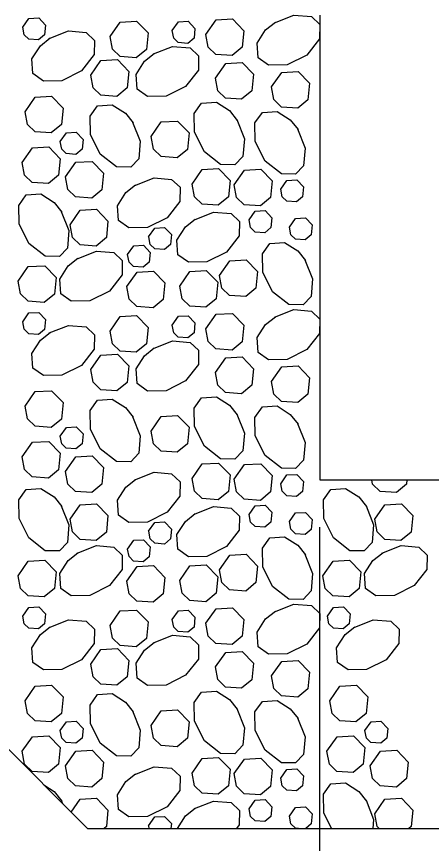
# Model space of a CAD drawing. Extents: x 636530 to 644067, y 294168 to 299122.
# Drawn here: x 643723.8 to 643751, y 296349.8 to 296404 of the extents above; entities that cross this region are included whole.
import ezdxf

# ---------------------------------------------------------------- set-up
doc = ezdxf.new("R2010")
doc.units = 0
doc.layers.add('1', color=7, linetype='Continuous')

msp = doc.modelspace()

# ---------------------------------------------------------------- linework, layer by layer
at = {"layer": '1'}
for p, q in [((643743.719, 296404.098), (643743.719, 296373.618)), ((643728.479, 296350.758), (643697.999, 296381.238)), ((643743.719, 296373.618), (643896.119, 296373.618)), ((643743.719, 296327.786), (643743.719, 296370.522)), ((643728.479, 296350.758), (643911.359, 296350.758))]:
    msp.add_line(p, q, dxfattribs=at)
for points in [[(643724.239, 296403.303), (643724.642, 296403.877), (643725.286, 296403.914), (643725.734, 296403.45), (643725.669, 296402.799), (643725.271, 296402.468), (643724.635, 296402.514), (643724.336, 296402.805), (643724.239, 296403.303)], [(643736.246, 296402.835), (643736.918, 296403.791), (643737.992, 296403.852), (643738.738, 296403.079), (643738.63, 296401.995), (643737.967, 296401.443), (643736.907, 296401.52), (643736.408, 296402.003), (643736.247, 296402.835)], [(643740.757, 296403.599), (643742.015, 296404.098)], [(643742.015, 296404.098), (643743.17, 296403.998), (643743.719, 296403.476)], [(643729.964, 296402.689), (643730.636, 296403.646), (643731.709, 296403.707), (643732.456, 296402.933), (643732.348, 296401.849), (643731.685, 296401.298), (643730.625, 296401.375), (643730.126, 296401.858), (643729.964, 296402.689)], [(643734.043, 296403.083), (643734.446, 296403.656), (643735.09, 296403.693), (643735.538, 296403.229), (643735.473, 296402.579), (643735.076, 296402.248), (643734.439, 296402.294), (643734.14, 296402.584), (643734.043, 296403.082)], [(643743.719, 296403.476), (643743.702, 296402.539), (643742.869, 296401.473), (643741.581, 296400.829), (643740.367, 296400.808), (643739.684, 296401.294), (643739.619, 296402.26), (643740.173, 296403.125), (643740.808, 296403.632)], [(643725.981, 296402.567), (643727.238, 296403.065), (643728.394, 296402.966), (643728.943, 296402.444), (643728.925, 296401.506), (643728.092, 296400.441), (643726.804, 296399.797), (643725.59, 296399.776), (643724.907, 296400.261), (643724.842, 296401.228), (643725.397, 296402.093), (643726.032, 296402.599)], [(643732.813, 296401.55), (643734.071, 296402.049), (643735.226, 296401.949), (643735.775, 296401.427), (643735.758, 296400.489), (643734.924, 296399.424), (643733.636, 296398.78), (643732.423, 296398.759), (643731.739, 296399.244), (643731.675, 296400.211), (643732.229, 296401.076), (643732.864, 296401.582)], [(643728.699, 296400.159), (643729.371, 296401.116), (643730.444, 296401.177), (643731.191, 296400.403), (643731.083, 296399.319), (643730.42, 296398.768), (643729.36, 296398.845), (643728.861, 296399.328), (643728.699, 296400.159)], [(643736.879, 296399.972), (643737.551, 296400.928), (643738.624, 296400.989), (643739.37, 296400.216), (643739.262, 296399.132), (643738.599, 296398.58), (643737.54, 296398.657), (643737.041, 296399.14), (643736.879, 296399.972)], [(643740.554, 296399.386), (643741.226, 296400.342), (643742.3, 296400.404), (643743.046, 296399.63), (643742.938, 296398.546), (643742.275, 296397.994), (643741.215, 296398.071), (643740.717, 296398.555), (643740.555, 296399.386)], [(643724.388, 296397.76), (643725.06, 296398.716), (643726.133, 296398.777), (643726.88, 296398.004), (643726.772, 296396.92), (643726.109, 296396.368), (643725.049, 296396.445), (643724.55, 296396.929), (643724.388, 296397.76)], [(643738.278, 296397.247), (643738.776, 296395.99), (643738.676, 296394.834), (643738.154, 296394.285), (643737.217, 296394.303), (643736.152, 296395.136), (643735.508, 296396.424), (643735.486, 296397.638), (643735.972, 296398.321), (643736.939, 296398.386), (643737.803, 296397.832), (643738.31, 296397.197)], [(643731.445, 296397.085), (643731.944, 296395.827), (643731.844, 296394.672), (643731.322, 296394.122), (643730.384, 296394.14), (643729.319, 296394.973), (643728.675, 296396.261), (643728.654, 296397.475), (643729.139, 296398.158), (643730.106, 296398.223), (643730.971, 296397.669), (643731.477, 296397.034)], [(643742.263, 296396.637), (643742.762, 296395.38), (643742.662, 296394.224), (643742.14, 296393.675), (643741.203, 296393.693), (643740.137, 296394.526), (643739.494, 296395.814), (643739.472, 296397.028), (643739.958, 296397.711), (643740.924, 296397.776), (643741.789, 296397.222), (643742.296, 296396.587)], [(643732.653, 296396.133), (643733.325, 296397.09), (643734.398, 296397.151), (643735.145, 296396.377), (643735.037, 296395.293), (643734.374, 296394.742), (643733.314, 296394.818), (643732.815, 296395.302), (643732.653, 296396.133)], [(643726.698, 296395.8), (643727.101, 296396.374), (643727.745, 296396.411), (643728.193, 296395.947), (643728.128, 296395.296), (643727.73, 296394.965), (643727.094, 296395.012), (643726.795, 296395.302), (643726.698, 296395.8)], [(643724.2, 296394.439), (643724.872, 296395.395), (643725.945, 296395.457), (643726.691, 296394.683), (643726.583, 296393.599), (643725.92, 296393.047), (643724.86, 296393.124), (643724.362, 296393.608), (643724.2, 296394.439)], [(643727.04, 296393.49), (643727.713, 296394.446), (643728.786, 296394.507), (643729.532, 296393.734), (643729.424, 296392.649), (643728.761, 296392.098), (643727.701, 296392.175), (643727.203, 296392.658), (643727.041, 296393.489)], [(643735.343, 296393.016), (643736.015, 296393.972), (643737.089, 296394.033), (643737.835, 296393.26), (643737.727, 296392.176), (643737.064, 296391.624), (643736.004, 296391.701), (643735.506, 296392.184), (643735.344, 296393.015)], [(643738.109, 296392.975), (643738.781, 296393.931), (643739.854, 296393.993), (643740.601, 296393.219), (643740.493, 296392.135), (643739.829, 296391.583), (643738.77, 296391.66), (643738.271, 296392.144), (643738.109, 296392.975)], [(643731.593, 296392.928), (643732.851, 296393.427), (643734.006, 296393.327), (643734.555, 296392.805), (643734.538, 296391.867), (643733.704, 296390.802), (643732.416, 296390.158), (643731.203, 296390.137), (643730.519, 296390.622), (643730.455, 296391.589), (643731.009, 296392.454), (643731.644, 296392.96)], [(643741.168, 296392.68), (643741.571, 296393.253), (643742.215, 296393.29), (643742.663, 296392.826), (643742.598, 296392.176), (643742.2, 296391.845), (643741.564, 296391.891), (643741.265, 296392.181), (643741.168, 296392.679)], [(643726.768, 296391.228), (643727.267, 296389.971), (643727.167, 296388.815), (643726.645, 296388.266), (643725.707, 296388.284), (643724.642, 296389.117), (643723.998, 296390.405), (643723.977, 296391.619), (643724.462, 296392.302), (643725.429, 296392.367), (643726.294, 296391.812), (643726.8, 296391.177)], [(643727.339, 296390.343), (643728.012, 296391.3), (643729.085, 296391.361), (643729.831, 296390.587), (643729.723, 296389.503), (643729.06, 296388.952), (643728, 296389.028), (643727.502, 296389.512), (643727.34, 296390.343)], [(643739.087, 296390.662), (643739.49, 296391.236), (643740.134, 296391.273), (643740.582, 296390.808), (643740.517, 296390.158), (643740.119, 296389.827), (643739.483, 296389.873), (643739.184, 296390.163), (643739.087, 296390.662)], [(643735.495, 296390.682), (643736.753, 296391.18), (643737.908, 296391.08), (643738.457, 296390.558), (643738.44, 296389.621), (643737.606, 296388.555), (643736.318, 296387.912), (643735.105, 296387.89), (643734.421, 296388.376), (643734.357, 296389.343), (643734.911, 296390.207), (643735.546, 296390.714)], [(643741.735, 296390.189), (643742.138, 296390.763), (643742.782, 296390.8), (643743.23, 296390.335), (643743.165, 296389.685), (643742.768, 296389.354), (643742.132, 296389.4), (643741.832, 296389.69), (643741.735, 296390.189)], [(643732.498, 296389.559), (643732.902, 296390.133), (643733.546, 296390.169), (643733.993, 296389.705), (643733.929, 296389.055), (643733.531, 296388.724), (643732.895, 296388.77), (643732.596, 296389.06), (643732.499, 296389.559)], [(643742.751, 296388.056), (643743.25, 296386.798), (643743.15, 296385.643), (643742.628, 296385.094), (643741.69, 296385.111), (643740.625, 296385.945), (643739.981, 296387.233), (643739.96, 296388.446), (643740.445, 296389.13), (643741.412, 296389.194), (643742.277, 296388.64), (643742.783, 296388.005)], [(643727.809, 296388.12), (643729.067, 296388.618), (643730.222, 296388.518), (643730.771, 296387.996), (643730.754, 296387.059), (643729.92, 296385.994), (643728.633, 296385.35), (643727.419, 296385.328), (643726.736, 296385.814), (643726.671, 296386.781), (643727.225, 296387.645), (643727.86, 296388.152)], [(643731.111, 296388.392), (643731.515, 296388.966), (643732.159, 296389.003), (643732.606, 296388.539), (643732.542, 296387.888), (643732.144, 296387.557), (643731.508, 296387.603), (643731.209, 296387.893), (643731.112, 296388.392)], [(643737.142, 296387.031), (643737.814, 296387.988), (643738.888, 296388.049), (643739.634, 296387.275), (643739.526, 296386.191), (643738.863, 296385.64), (643737.803, 296385.717), (643737.305, 296386.2), (643737.143, 296387.031)], [(643723.932, 296386.645), (643724.605, 296387.602), (643725.678, 296387.663), (643726.424, 296386.889), (643726.316, 296385.805), (643725.653, 296385.254), (643724.593, 296385.33), (643724.095, 296385.814), (643723.933, 296386.645)], [(643731.066, 296386.291), (643731.739, 296387.247), (643732.812, 296387.308), (643733.558, 296386.535), (643733.45, 296385.45), (643732.787, 296384.899), (643731.727, 296384.976), (643731.229, 296385.459), (643731.067, 296386.29)], [(643734.535, 296386.33), (643735.207, 296387.286), (643736.281, 296387.348), (643737.027, 296386.574), (643736.919, 296385.49), (643736.256, 296384.938), (643735.196, 296385.015), (643734.697, 296385.499), (643734.536, 296386.33)], [(643740.757, 296384.285), (643742.015, 296384.783), (643743.17, 296384.684), (643743.719, 296384.162)], [(643724.239, 296383.989), (643724.642, 296384.563), (643725.286, 296384.599), (643725.734, 296384.135), (643725.669, 296383.485), (643725.271, 296383.154), (643724.635, 296383.2), (643724.336, 296383.49), (643724.239, 296383.989)], [(643729.964, 296383.375), (643730.636, 296384.331), (643731.709, 296384.393), (643732.456, 296383.619), (643732.348, 296382.535), (643731.685, 296381.983), (643730.625, 296382.06), (643730.126, 296382.544), (643729.964, 296383.375)], [(643734.043, 296383.768), (643734.446, 296384.342), (643735.09, 296384.379), (643735.538, 296383.914), (643735.473, 296383.264), (643735.076, 296382.933), (643734.439, 296382.979), (643734.14, 296383.269), (643734.043, 296383.768)], [(643736.246, 296383.52), (643736.918, 296384.477), (643737.992, 296384.538), (643738.738, 296383.764), (643738.63, 296382.68), (643737.967, 296382.129), (643736.907, 296382.205), (643736.408, 296382.689), (643736.247, 296383.52)], [(643743.719, 296384.162), (643743.702, 296383.224), (643742.869, 296382.159), (643741.581, 296381.515), (643740.367, 296381.494), (643739.684, 296381.979), (643739.619, 296382.946), (643740.173, 296383.811), (643740.808, 296384.317)], [(643725.981, 296383.252), (643727.238, 296383.751), (643728.394, 296383.651), (643728.943, 296383.129), (643728.925, 296382.192), (643728.092, 296381.126), (643726.804, 296380.482), (643725.59, 296380.461), (643724.907, 296380.947), (643724.842, 296381.913), (643725.397, 296382.778), (643726.032, 296383.285)], [(643732.813, 296382.236), (643734.071, 296382.734), (643735.226, 296382.634), (643735.775, 296382.112), (643735.758, 296381.175), (643734.924, 296380.11), (643733.636, 296379.466), (643732.423, 296379.444), (643731.739, 296379.93), (643731.675, 296380.897), (643732.229, 296381.761), (643732.864, 296382.268)], [(643728.699, 296380.845), (643729.371, 296381.801), (643730.444, 296381.863), (643731.191, 296381.089), (643731.083, 296380.005), (643730.42, 296379.453), (643729.36, 296379.53), (643728.861, 296380.014), (643728.699, 296380.845)], [(643736.879, 296380.657), (643737.551, 296381.614), (643738.624, 296381.675), (643739.37, 296380.901), (643739.262, 296379.817), (643738.599, 296379.266), (643737.54, 296379.342), (643737.041, 296379.826), (643736.879, 296380.657)], [(643740.554, 296380.072), (643741.226, 296381.028), (643742.3, 296381.089), (643743.046, 296380.316), (643742.938, 296379.232), (643742.275, 296378.68), (643741.215, 296378.757), (643740.717, 296379.24), (643740.555, 296380.071)], [(643724.388, 296378.445), (643725.06, 296379.402), (643726.133, 296379.463), (643726.88, 296378.689), (643726.772, 296377.605), (643726.109, 296377.054), (643725.049, 296377.13), (643724.55, 296377.614), (643724.388, 296378.445)], [(643731.445, 296377.77), (643731.944, 296376.513), (643731.844, 296375.357), (643731.322, 296374.808), (643730.384, 296374.826), (643729.319, 296375.659), (643728.675, 296376.947), (643728.654, 296378.161), (643729.139, 296378.844), (643730.106, 296378.908), (643730.971, 296378.354), (643731.477, 296377.719)], [(643738.278, 296377.933), (643738.776, 296376.675), (643738.676, 296375.52), (643738.154, 296374.971), (643737.217, 296374.988), (643736.152, 296375.822), (643735.508, 296377.11), (643735.486, 296378.323), (643735.972, 296379.007), (643736.939, 296379.071), (643737.803, 296378.517), (643738.31, 296377.882)], [(643742.263, 296377.323), (643742.762, 296376.065), (643742.662, 296374.91), (643742.14, 296374.361), (643741.203, 296374.378), (643740.137, 296375.212), (643739.494, 296376.5), (643739.472, 296377.713), (643739.958, 296378.397), (643740.924, 296378.461), (643741.789, 296377.907), (643742.296, 296377.272)], [(643732.653, 296376.819), (643733.325, 296377.775), (643734.398, 296377.836), (643735.145, 296377.063), (643735.037, 296375.979), (643734.374, 296375.427), (643733.314, 296375.504), (643732.815, 296375.987), (643732.653, 296376.819)], [(643726.698, 296376.486), (643727.101, 296377.06), (643727.745, 296377.097), (643728.193, 296376.632), (643728.128, 296375.982), (643727.73, 296375.651), (643727.094, 296375.697), (643726.795, 296375.987), (643726.698, 296376.486)], [(643724.2, 296375.125), (643724.872, 296376.081), (643725.945, 296376.142), (643726.691, 296375.369), (643726.583, 296374.284), (643725.92, 296373.733), (643724.86, 296373.81), (643724.362, 296374.293), (643724.2, 296375.124)], [(643727.04, 296374.175), (643727.713, 296375.131), (643728.786, 296375.193), (643729.532, 296374.419), (643729.424, 296373.335), (643728.761, 296372.783), (643727.701, 296372.86), (643727.203, 296373.344), (643727.041, 296374.175)], [(643735.343, 296373.701), (643736.015, 296374.658), (643737.089, 296374.719), (643737.835, 296373.945), (643737.727, 296372.861), (643737.064, 296372.31), (643736.004, 296372.386), (643735.506, 296372.87), (643735.344, 296373.701)], [(643738.109, 296373.66), (643738.781, 296374.617), (643739.854, 296374.678), (643740.601, 296373.904), (643740.493, 296372.82), (643739.829, 296372.269), (643738.77, 296372.346), (643738.271, 296372.829), (643738.109, 296373.66)], [(643731.593, 296373.614), (643732.851, 296374.112), (643734.006, 296374.012), (643734.555, 296373.49), (643734.538, 296372.553), (643733.704, 296371.488), (643732.416, 296370.844), (643731.203, 296370.822), (643730.519, 296371.308), (643730.455, 296372.275), (643731.009, 296373.139), (643731.644, 296373.646)], [(643741.168, 296373.365), (643741.571, 296373.939), (643742.215, 296373.976), (643742.663, 296373.511), (643742.598, 296372.861), (643742.2, 296372.53), (643741.564, 296372.576), (643741.265, 296372.866), (643741.168, 296373.365)], [(643749.441, 296373.618), (643749.413, 296373.335), (643748.75, 296372.783), (643747.69, 296372.86), (643747.191, 296373.344), (643747.138, 296373.618)], [(643726.768, 296371.914), (643727.267, 296370.656), (643727.167, 296369.501), (643726.645, 296368.952), (643725.707, 296368.969), (643724.642, 296369.803), (643723.998, 296371.09), (643723.977, 296372.304), (643724.462, 296372.987), (643725.429, 296373.052), (643726.294, 296372.498), (643726.8, 296371.863)], [(643746.756, 296371.914), (643747.255, 296370.656), (643747.155, 296369.501), (643746.633, 296368.952), (643745.696, 296368.969), (643744.63, 296369.803), (643743.987, 296371.09), (643743.965, 296372.304), (643744.451, 296372.987), (643745.418, 296373.052), (643746.282, 296372.498), (643746.789, 296371.863)], [(643727.339, 296371.029), (643728.012, 296371.985), (643729.085, 296372.046), (643729.831, 296371.273), (643729.723, 296370.189), (643729.06, 296369.637), (643728, 296369.714), (643727.502, 296370.197), (643727.34, 296371.029)], [(643735.495, 296371.367), (643736.753, 296371.866), (643737.908, 296371.766), (643738.457, 296371.244), (643738.44, 296370.306), (643737.606, 296369.241), (643736.318, 296368.597), (643735.105, 296368.576), (643734.421, 296369.061), (643734.357, 296370.028), (643734.911, 296370.893), (643735.546, 296371.399)], [(643739.087, 296371.347), (643739.49, 296371.921), (643740.134, 296371.958), (643740.582, 296371.494), (643740.517, 296370.843), (643740.119, 296370.512), (643739.483, 296370.559), (643739.184, 296370.849), (643739.087, 296371.347)], [(643747.328, 296371.029), (643748, 296371.985), (643749.074, 296372.046), (643749.82, 296371.273), (643749.712, 296370.189), (643749.049, 296369.637), (643747.989, 296369.714), (643747.49, 296370.197), (643747.328, 296371.029)], [(643741.735, 296370.875), (643742.138, 296371.448), (643742.782, 296371.485), (643743.23, 296371.021), (643743.165, 296370.371), (643742.768, 296370.04), (643742.132, 296370.086), (643741.832, 296370.376), (643741.735, 296370.874)], [(643732.498, 296370.244), (643732.902, 296370.818), (643733.546, 296370.855), (643733.993, 296370.391), (643733.929, 296369.74), (643733.531, 296369.409), (643732.895, 296369.455), (643732.596, 296369.745), (643732.499, 296370.244)], [(643731.111, 296369.078), (643731.515, 296369.652), (643732.159, 296369.688), (643732.606, 296369.224), (643732.542, 296368.574), (643732.144, 296368.243), (643731.508, 296368.289), (643731.209, 296368.579), (643731.112, 296369.078)], [(643742.751, 296368.741), (643743.25, 296367.484), (643743.15, 296366.328), (643742.628, 296365.779), (643741.69, 296365.797), (643740.625, 296366.63), (643739.981, 296367.918), (643739.96, 296369.132), (643740.445, 296369.815), (643741.412, 296369.88), (643742.277, 296369.326), (643742.783, 296368.691)], [(643727.809, 296368.805), (643729.067, 296369.304), (643730.222, 296369.204), (643730.771, 296368.682), (643730.754, 296367.744), (643729.92, 296366.679), (643728.633, 296366.035), (643727.419, 296366.014), (643726.736, 296366.499), (643726.671, 296367.466), (643727.225, 296368.331), (643727.86, 296368.837)], [(643747.798, 296368.805), (643749.056, 296369.304), (643750.211, 296369.204), (643750.76, 296368.682), (643750.742, 296367.744), (643749.909, 296366.679), (643748.621, 296366.035), (643747.407, 296366.014), (643746.724, 296366.499), (643746.659, 296367.466), (643747.214, 296368.331), (643747.849, 296368.837)], [(643737.142, 296367.717), (643737.814, 296368.673), (643738.888, 296368.735), (643739.634, 296367.961), (643739.526, 296366.877), (643738.863, 296366.325), (643737.803, 296366.402), (643737.305, 296366.886), (643737.143, 296367.717)], [(643723.932, 296367.331), (643724.605, 296368.287), (643725.678, 296368.348), (643726.424, 296367.575), (643726.316, 296366.491), (643725.653, 296365.939), (643724.593, 296366.016), (643724.095, 296366.499), (643723.933, 296367.331)], [(643731.066, 296366.976), (643731.739, 296367.932), (643732.812, 296367.994), (643733.558, 296367.22), (643733.45, 296366.136), (643732.787, 296365.584), (643731.727, 296365.661), (643731.229, 296366.145), (643731.067, 296366.976)], [(643734.535, 296367.016), (643735.207, 296367.972), (643736.281, 296368.033), (643737.027, 296367.26), (643736.919, 296366.175), (643736.256, 296365.624), (643735.196, 296365.701), (643734.697, 296366.184), (643734.536, 296367.015)], [(643743.921, 296367.331), (643744.593, 296368.287), (643745.667, 296368.348), (643746.413, 296367.575), (643746.305, 296366.491), (643745.642, 296365.939), (643744.582, 296366.016), (643744.083, 296366.499), (643743.922, 296367.331)], [(643724.239, 296364.674), (643724.642, 296365.248), (643725.286, 296365.285), (643725.734, 296364.821), (643725.669, 296364.17), (643725.271, 296363.839), (643724.635, 296363.885), (643724.336, 296364.176), (643724.239, 296364.674)], [(643736.246, 296364.206), (643736.918, 296365.162), (643737.992, 296365.223), (643738.738, 296364.45), (643738.63, 296363.366), (643737.967, 296362.814), (643736.907, 296362.891), (643736.408, 296363.374), (643736.247, 296364.206)], [(643740.757, 296364.97), (643742.015, 296365.469), (643743.17, 296365.369), (643743.719, 296364.847), (643743.702, 296363.91), (643742.869, 296362.844), (643741.581, 296362.2), (643740.367, 296362.179), (643739.684, 296362.665), (643739.619, 296363.631), (643740.173, 296364.496), (643740.808, 296365.003)], [(643744.227, 296364.674), (643744.631, 296365.248), (643745.275, 296365.285), (643745.722, 296364.821), (643745.658, 296364.17), (643745.26, 296363.839), (643744.624, 296363.885), (643744.325, 296364.176), (643744.228, 296364.674)], [(643729.964, 296364.06), (643730.636, 296365.017), (643731.709, 296365.078), (643732.456, 296364.304), (643732.348, 296363.22), (643731.685, 296362.669), (643730.625, 296362.746), (643730.126, 296363.229), (643729.964, 296364.06)], [(643734.043, 296364.454), (643734.446, 296365.027), (643735.09, 296365.064), (643735.538, 296364.6), (643735.473, 296363.95), (643735.076, 296363.619), (643734.439, 296363.665), (643734.14, 296363.955), (643734.043, 296364.453)], [(643725.981, 296363.938), (643727.238, 296364.436), (643728.394, 296364.337), (643728.943, 296363.815), (643728.925, 296362.877), (643728.092, 296361.812), (643726.804, 296361.168), (643725.59, 296361.147), (643724.907, 296361.632), (643724.842, 296362.599), (643725.397, 296363.464), (643726.032, 296363.97)], [(643745.969, 296363.938), (643747.227, 296364.436), (643748.382, 296364.337), (643748.931, 296363.815), (643748.914, 296362.877), (643748.08, 296361.812), (643746.793, 296361.168), (643745.579, 296361.147), (643744.896, 296361.632), (643744.831, 296362.599), (643745.385, 296363.464), (643746.02, 296363.97)], [(643732.813, 296362.921), (643734.071, 296363.42), (643735.226, 296363.32), (643735.775, 296362.798), (643735.758, 296361.86), (643734.924, 296360.795), (643733.636, 296360.151), (643732.423, 296360.13), (643731.739, 296360.615), (643731.675, 296361.582), (643732.229, 296362.447), (643732.864, 296362.953)], [(643728.699, 296361.53), (643729.371, 296362.487), (643730.444, 296362.548), (643731.191, 296361.774), (643731.083, 296360.69), (643730.42, 296360.139), (643729.36, 296360.216), (643728.861, 296360.699), (643728.699, 296361.53)], [(643736.879, 296361.343), (643737.551, 296362.299), (643738.624, 296362.36), (643739.37, 296361.587), (643739.262, 296360.503), (643738.599, 296359.951), (643737.54, 296360.028), (643737.041, 296360.511), (643736.879, 296361.343)], [(643740.554, 296360.757), (643741.226, 296361.713), (643742.3, 296361.775), (643743.046, 296361.001), (643742.938, 296359.917), (643742.275, 296359.365), (643741.215, 296359.442), (643740.717, 296359.926), (643740.555, 296360.757)], [(643724.388, 296359.131), (643725.06, 296360.087), (643726.133, 296360.148), (643726.88, 296359.375), (643726.772, 296358.291), (643726.109, 296357.739), (643725.049, 296357.816), (643724.55, 296358.3), (643724.388, 296359.131)], [(643744.376, 296359.131), (643745.049, 296360.087), (643746.122, 296360.148), (643746.868, 296359.375), (643746.76, 296358.291), (643746.097, 296357.739), (643745.037, 296357.816), (643744.539, 296358.3), (643744.377, 296359.131)], [(643731.445, 296358.456), (643731.944, 296357.198), (643731.844, 296356.043), (643731.322, 296355.493), (643730.384, 296355.511), (643729.319, 296356.344), (643728.675, 296357.632), (643728.654, 296358.846), (643729.139, 296359.529), (643730.106, 296359.594), (643730.971, 296359.04), (643731.477, 296358.405)], [(643738.278, 296358.618), (643738.776, 296357.361), (643738.676, 296356.205), (643738.154, 296355.656), (643737.217, 296355.674), (643736.152, 296356.507), (643735.508, 296357.795), (643735.486, 296359.009), (643735.972, 296359.692), (643736.939, 296359.757), (643737.803, 296359.203), (643738.31, 296358.568)], [(643742.263, 296358.008), (643742.762, 296356.751), (643742.662, 296355.595), (643742.14, 296355.046), (643741.203, 296355.064), (643740.137, 296355.897), (643739.494, 296357.185), (643739.472, 296358.399), (643739.958, 296359.082), (643740.924, 296359.147), (643741.789, 296358.593), (643742.296, 296357.958)], [(643732.653, 296357.504), (643733.325, 296358.461), (643734.398, 296358.522), (643735.145, 296357.748), (643735.037, 296356.664), (643734.374, 296356.113), (643733.314, 296356.189), (643732.815, 296356.673), (643732.653, 296357.504)], [(643726.698, 296357.171), (643727.101, 296357.745), (643727.745, 296357.782), (643728.193, 296357.318), (643728.128, 296356.667), (643727.73, 296356.336), (643727.094, 296356.383), (643726.795, 296356.673), (643726.698, 296357.171)], [(643746.686, 296357.171), (643747.09, 296357.745), (643747.734, 296357.782), (643748.181, 296357.318), (643748.117, 296356.667), (643747.719, 296356.336), (643747.083, 296356.383), (643746.784, 296356.673), (643746.687, 296357.171)], [(643724.2, 296355.81), (643724.872, 296356.766), (643725.945, 296356.828), (643726.691, 296356.054), (643726.583, 296354.97), (643725.92, 296354.418), (643724.86, 296354.495), (643724.362, 296354.979), (643724.2, 296355.81)], [(643744.188, 296355.81), (643744.86, 296356.766), (643745.934, 296356.828), (643746.68, 296356.054), (643746.572, 296354.97), (643745.909, 296354.418), (643744.849, 296354.495), (643744.35, 296354.979), (643744.189, 296355.81)], [(643727.04, 296354.861), (643727.713, 296355.817), (643728.786, 296355.878), (643729.532, 296355.105), (643729.424, 296354.02), (643728.761, 296353.469), (643727.701, 296353.546), (643727.203, 296354.029), (643727.041, 296354.86)], [(643747.029, 296354.861), (643747.701, 296355.817), (643748.774, 296355.878), (643749.521, 296355.105), (643749.413, 296354.02), (643748.75, 296353.469), (643747.69, 296353.546), (643747.191, 296354.029), (643747.029, 296354.86)], [(643735.343, 296354.387), (643736.015, 296355.343), (643737.089, 296355.404), (643737.835, 296354.631), (643737.727, 296353.547), (643737.064, 296352.995), (643736.004, 296353.072), (643735.506, 296353.555), (643735.344, 296354.386)], [(643738.109, 296354.346), (643738.781, 296355.302), (643739.854, 296355.364), (643740.601, 296354.59), (643740.493, 296353.506), (643739.829, 296352.954), (643738.77, 296353.031), (643738.271, 296353.515), (643738.109, 296354.346)], [(643731.593, 296354.299), (643732.851, 296354.798), (643734.006, 296354.698), (643734.555, 296354.176), (643734.538, 296353.238), (643733.704, 296352.173), (643732.416, 296351.529), (643731.203, 296351.508), (643730.519, 296351.993), (643730.455, 296352.96), (643731.009, 296353.825), (643731.644, 296354.331)], [(643741.168, 296354.051), (643741.571, 296354.624), (643742.215, 296354.661), (643742.663, 296354.197), (643742.598, 296353.547), (643742.2, 296353.216), (643741.564, 296353.262), (643741.265, 296353.552), (643741.168, 296354.05)], [(643725.624, 296353.613), (643726.294, 296353.183), (643726.8, 296352.548)], [(643744.495, 296350.758), (643743.987, 296351.776), (643743.965, 296352.99), (643744.451, 296353.673), (643745.418, 296353.738), (643746.282, 296353.183), (643746.789, 296352.548)], [(643727.415, 296351.822), (643728.012, 296352.671), (643729.085, 296352.732), (643729.831, 296351.958), (643729.723, 296350.874), (643729.583, 296350.758)], [(643747.328, 296351.714), (643748, 296352.671), (643749.074, 296352.732), (643749.82, 296351.958), (643749.712, 296350.874), (643749.572, 296350.758)], [(643726.768, 296352.599), (643726.853, 296352.384)], [(643735.495, 296352.053), (643736.753, 296352.551), (643737.908, 296352.451), (643738.457, 296351.929), (643738.44, 296350.992), (643738.257, 296350.758)], [(643739.087, 296352.033), (643739.49, 296352.607), (643740.134, 296352.644), (643740.582, 296352.179), (643740.517, 296351.529), (643740.119, 296351.198), (643739.483, 296351.244), (643739.184, 296351.534), (643739.087, 296352.033)], [(643746.756, 296352.599), (643747.255, 296351.342), (643747.205, 296350.758)], [(643734.385, 296350.758), (643734.911, 296351.578), (643735.546, 296352.085)], [(643741.735, 296351.56), (643742.138, 296352.134), (643742.782, 296352.171), (643743.23, 296351.706), (643743.165, 296351.056), (643742.807, 296350.758)], [(643747.619, 296350.758), (643747.49, 296350.883), (643747.328, 296351.714)], [(643732.498, 296350.93), (643732.902, 296351.504), (643733.546, 296351.54), (643733.993, 296351.076), (643733.962, 296350.758)], [(643742.318, 296350.758), (643742.132, 296350.771), (643741.832, 296351.061), (643741.735, 296351.56)], [(643732.532, 296350.758), (643732.499, 296350.93)]]:
    msp.add_lwpolyline(points, dxfattribs=at)

doc.saveas('drawing.dxf')
